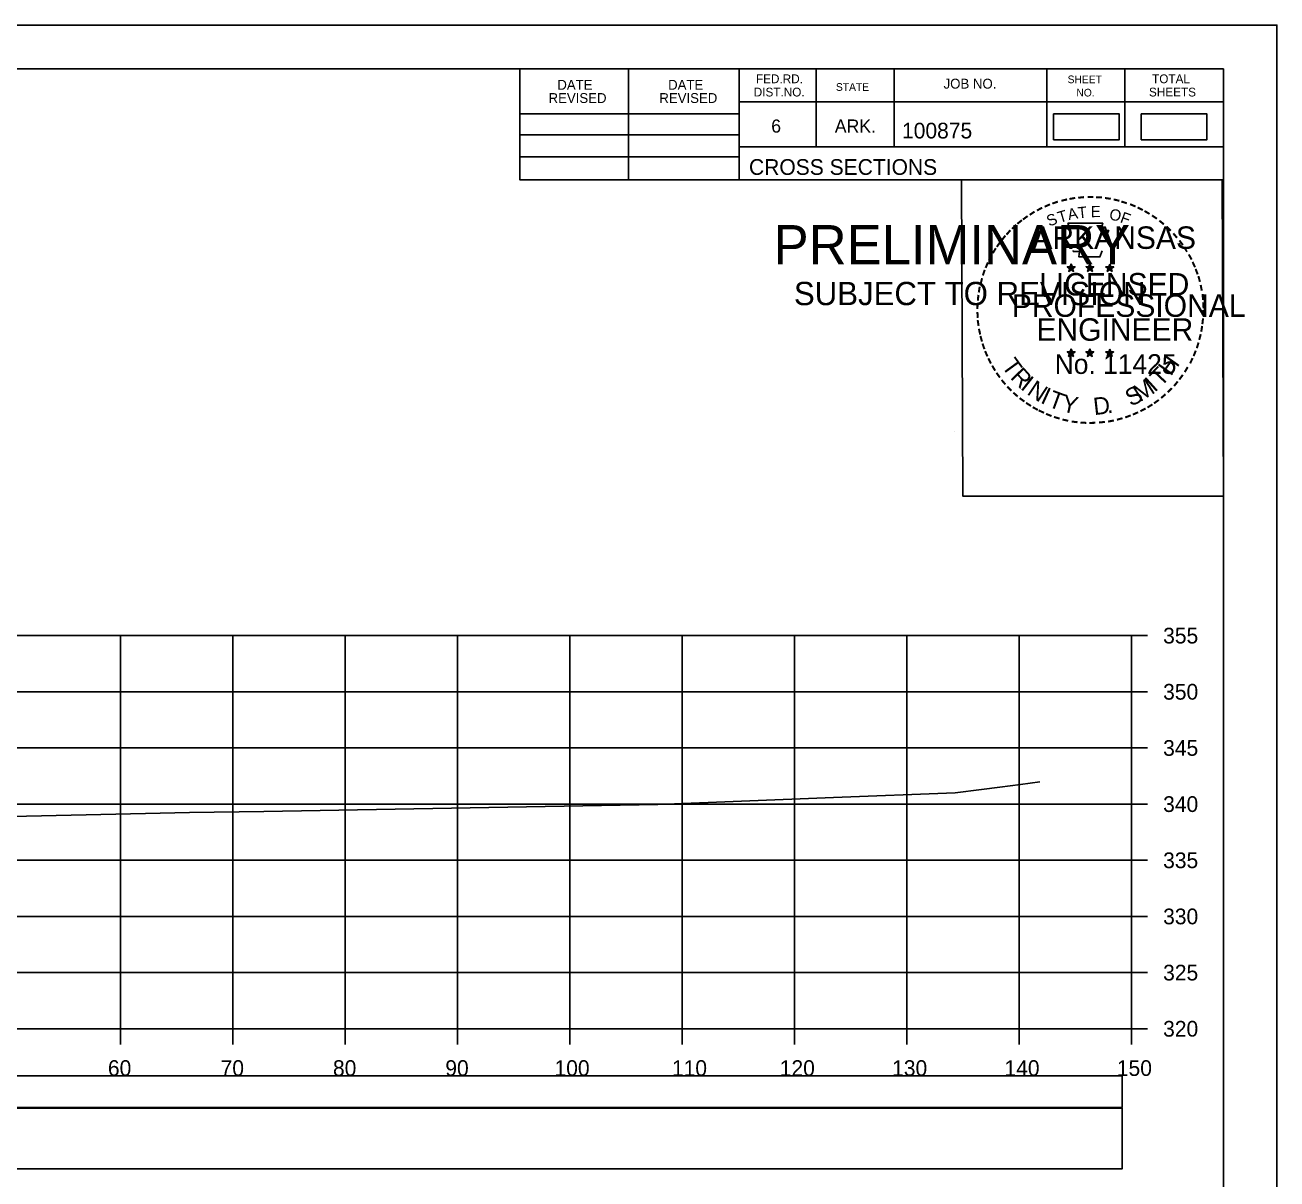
# Model space of a CAD drawing. Extents: x 1368122 to 1710785, y 373130 to 557566.
# Drawn here: x 1369073.7 to 1369185.2, y 380067.7 to 380170.5 of the extents above; entities that cross this region are included whole.
import ezdxf

# ---------------------------------------------------------------- set-up
doc = ezdxf.new("R2010")
doc.units = 0
for name, color, linetype in [('R_Alt Surface', 7, 'Continuous'), ('R_Axis', 7, 'Continuous'), ('R_Axis Annot', 7, 'Continuous'), ('R_Border', 7, 'Continuous'), ('R_Border PE', 7, 'Continuous'), ('R_Border Prem', 7, 'Continuous'), ('R_Drive', 7, 'Continuous'), ('R_Exist Surface', 7, 'Continuous'), ('R_Grid', 7, 'Continuous'), ('R_No Plot', 7, 'Continuous')]:
    doc.layers.add(name, color=color, linetype=linetype)

msp = doc.modelspace()

# ---------------------------------------------------------------- linework, layer by layer
msp.add_lwpolyline([(1368873.07, 380068.65), (1369171.37, 380068.65), (1369171.37, 380074.06), (1368873.07, 380074.06)], close=True)
at = {"layer": 'R_Alt Surface'}
msp.add_lwpolyline([(1368873.07, 380074.12), (1369171.37, 380074.12), (1369171.37, 380076.93), (1368873.07, 380076.93)], close=True, dxfattribs=at)
at = {"layer": 'R_Axis'}
for p, q in [((1369172.22, 380081.12), (1369172.22, 380116.12)), ((1369173.62, 380116.12), (1369172.22, 380116.12)), ((1369173.62, 380111.12), (1369172.22, 380111.12)), ((1369173.62, 380106.12), (1369172.22, 380106.12)), ((1369173.62, 380101.12), (1369172.22, 380101.12)), ((1369173.62, 380096.12), (1369172.22, 380096.12)), ((1369173.62, 380091.12), (1369172.22, 380091.12)), ((1369173.62, 380086.12), (1369172.22, 380086.12)), ((1368872.22, 380081.12), (1369172.22, 380081.12)), ((1369082.22, 380079.72), (1369082.22, 380081.12)), ((1369092.22, 380079.72), (1369092.22, 380081.12)), ((1369102.22, 380079.72), (1369102.22, 380081.12)), ((1369112.22, 380079.72), (1369112.22, 380081.12)), ((1369122.22, 380079.72), (1369122.22, 380081.12)), ((1369132.22, 380079.72), (1369132.22, 380081.12)), ((1369142.22, 380079.72), (1369142.22, 380081.12)), ((1369152.22, 380079.72), (1369152.22, 380081.12)), ((1369162.22, 380079.72), (1369162.22, 380081.12)), ((1369172.22, 380079.72), (1369172.22, 380081.12)), ((1369173.62, 380081.12), (1369172.22, 380081.12))]:
    msp.add_line(p, q, dxfattribs=at)
at = {"layer": 'R_Border'}
for p, q in [((1368864.22, 380166.58), (1369180.4, 380166.58)), ((1369117.76, 380156.7), (1369117.76, 380166.58)), ((1369127.44, 380156.7), (1369127.44, 380166.58)), ((1369137.3, 380166.58), (1369137.3, 380156.7)), ((1369144.14, 380166.58), (1369144.14, 380159.64)), ((1369151.08, 380166.58), (1369151.08, 380159.64)), ((1369164.66, 380166.58), (1369164.66, 380159.64)), ((1369171.6, 380166.58), (1369171.6, 380159.64)), ((1369180.4, 379961.12), (1369180.4, 380166.58)), ((1369180.4, 380163.64), (1369137.3, 380163.64)), ((1369180.4, 380163.66), (1369180.4, 380163.66)), ((1369117.76, 380162.56), (1369137.3, 380162.56)), ((1369117.76, 380160.7), (1369137.3, 380160.7)), ((1369180.4, 380159.64), (1369137.3, 380159.64)), ((1369140.26, 380159.64), (1369180.4, 380159.64)), ((1369117.76, 380158.76), (1369137.3, 380158.76)), ((1369180.4, 380156.7), (1369117.76, 380156.7))]:
    msp.add_line(p, q, dxfattribs=at)
at = {"layer": 'R_Border PE'}
for p, q in [((1369166.49, 380148.96), (1369166.83, 380148.85)), ((1369166.49, 380148.96), (1369166.74, 380148.92)), ((1369166.49, 380148.96), (1369166.72, 380148.84)), ((1369166.83, 380149.21), (1369166.79, 380148.96)), ((1369166.83, 380148.85), (1369166.83, 380149.21)), ((1369166.83, 380149.21), (1369166.88, 380148.96)), ((1369167.18, 380148.96), (1369166.83, 380148.85)), ((1369167.18, 380148.96), (1369166.9, 380148.91)), ((1369167.18, 380148.96), (1369166.98, 380148.86)), ((1369168.16, 380148.96), (1369168.5, 380148.85)), ((1369168.16, 380148.96), (1369168.41, 380148.92)), ((1369168.16, 380148.96), (1369168.39, 380148.84)), ((1369168.5, 380149.21), (1369168.46, 380148.96)), ((1369168.5, 380148.85), (1369168.5, 380149.21)), ((1369168.5, 380149.21), (1369168.55, 380148.96)), ((1369168.85, 380148.96), (1369168.5, 380148.85)), ((1369168.85, 380148.96), (1369168.57, 380148.91)), ((1369168.85, 380148.96), (1369168.65, 380148.86)), ((1369170.27, 380149.2), (1369170.23, 380148.95)), ((1369170.27, 380148.84), (1369170.27, 380149.2)), ((1369170.27, 380149.2), (1369170.32, 380148.95)), ((1369166.62, 380148.55), (1369166.83, 380148.85)), ((1369166.62, 380148.55), (1369166.74, 380148.8)), ((1369166.62, 380148.55), (1369166.83, 380148.77)), ((1369167.05, 380148.55), (1369166.83, 380148.85)), ((1369167.05, 380148.55), (1369166.83, 380148.77)), ((1369167.05, 380148.55), (1369166.91, 380148.84)), ((1369168.29, 380148.55), (1369168.5, 380148.85)), ((1369168.29, 380148.55), (1369168.41, 380148.8)), ((1369168.29, 380148.55), (1369168.5, 380148.77)), ((1369168.72, 380148.55), (1369168.5, 380148.85)), ((1369168.72, 380148.55), (1369168.5, 380148.77)), ((1369168.72, 380148.55), (1369168.58, 380148.84)), ((1369169.92, 380148.95), (1369170.27, 380148.84)), ((1369169.92, 380148.95), (1369170.17, 380148.9)), ((1369169.92, 380148.95), (1369170.16, 380148.83)), ((1369170.05, 380148.54), (1369170.27, 380148.84)), ((1369170.05, 380148.54), (1369170.18, 380148.78)), ((1369170.05, 380148.54), (1369170.27, 380148.76)), ((1369170.62, 380148.95), (1369170.27, 380148.84)), ((1369170.48, 380148.54), (1369170.27, 380148.84)), ((1369170.48, 380148.54), (1369170.27, 380148.75)), ((1369170.62, 380148.95), (1369170.33, 380148.9)), ((1369170.48, 380148.54), (1369170.34, 380148.83)), ((1369170.62, 380148.95), (1369170.41, 380148.85)), ((1369166.48, 380141.39), (1369166.83, 380141.28)), ((1369166.48, 380141.39), (1369166.73, 380141.34)), ((1369166.48, 380141.39), (1369166.72, 380141.27)), ((1369166.61, 380140.98), (1369166.83, 380141.28)), ((1369166.61, 380140.98), (1369166.74, 380141.22)), ((1369166.61, 380140.98), (1369166.83, 380141.2)), ((1369166.83, 380141.64), (1369166.79, 380141.39)), ((1369166.83, 380141.28), (1369166.83, 380141.64)), ((1369166.83, 380141.64), (1369166.88, 380141.39)), ((1369167.18, 380141.39), (1369166.83, 380141.28)), ((1369167.04, 380140.98), (1369166.83, 380141.28)), ((1369167.04, 380140.98), (1369166.83, 380141.19)), ((1369167.18, 380141.39), (1369166.89, 380141.34)), ((1369167.04, 380140.98), (1369166.91, 380141.27)), ((1369167.18, 380141.39), (1369166.97, 380141.29)), ((1369168.15, 380141.39), (1369168.5, 380141.28)), ((1369168.15, 380141.39), (1369168.4, 380141.34)), ((1369168.15, 380141.39), (1369168.39, 380141.27)), ((1369168.28, 380140.98), (1369168.5, 380141.28)), ((1369168.28, 380140.98), (1369168.41, 380141.22)), ((1369168.28, 380140.98), (1369168.5, 380141.2)), ((1369168.5, 380141.64), (1369168.46, 380141.39)), ((1369168.5, 380141.28), (1369168.5, 380141.64)), ((1369168.5, 380141.64), (1369168.55, 380141.39)), ((1369168.85, 380141.39), (1369168.5, 380141.28)), ((1369168.71, 380140.98), (1369168.5, 380141.28)), ((1369168.71, 380140.98), (1369168.5, 380141.19)), ((1369168.85, 380141.39), (1369168.56, 380141.34)), ((1369168.71, 380140.98), (1369168.58, 380141.27)), ((1369168.85, 380141.39), (1369168.64, 380141.29)), ((1369169.92, 380141.38), (1369170.27, 380141.27)), ((1369169.92, 380141.38), (1369170.17, 380141.33)), ((1369169.92, 380141.38), (1369170.15, 380141.26)), ((1369170.05, 380140.97), (1369170.27, 380141.27)), ((1369170.05, 380140.97), (1369170.18, 380141.21)), ((1369170.05, 380140.97), (1369170.26, 380141.19)), ((1369170.27, 380141.63), (1369170.23, 380141.38)), ((1369170.48, 380140.97), (1369170.26, 380141.18)), ((1369170.27, 380141.27), (1369170.27, 380141.63)), ((1369170.27, 380141.63), (1369170.32, 380141.38)), ((1369170.61, 380141.38), (1369170.27, 380141.27)), ((1369170.48, 380140.97), (1369170.27, 380141.27)), ((1369170.61, 380141.38), (1369170.33, 380141.33)), ((1369170.48, 380140.97), (1369170.34, 380141.26)), ((1369170.61, 380141.38), (1369170.41, 380141.28))]:
    msp.add_line(p, q, dxfattribs=at)
for points in [[(1369166.53, 380152.84), (1369166.8, 380152.01)], [(1369170.04, 380151.92), (1369170.18, 380152.2), (1369169.49, 380152.18), (1369169.64, 380152.84), (1369166.53, 380152.84)], [(1369167.02, 380150.42), (1369167.02, 380150.33), (1369167.58, 380150.31), (1369167.53, 380149.84), (1369169.4, 380149.84), (1369169.6, 380150.37)], [(1369166.83, 380149.21), (1369167.05, 380148.55), (1369166.49, 380148.96), (1369167.18, 380148.96), (1369166.62, 380148.55), (1369166.83, 380149.21)], [(1369168.5, 380149.21), (1369168.72, 380148.55), (1369168.16, 380148.96), (1369168.85, 380148.96), (1369168.29, 380148.55), (1369168.5, 380149.21)], [(1369170.27, 380149.2), (1369170.48, 380148.54), (1369169.92, 380148.95), (1369170.62, 380148.95), (1369170.05, 380148.54), (1369170.27, 380149.2)], [(1369166.83, 380141.64), (1369167.04, 380140.98), (1369166.48, 380141.39), (1369167.18, 380141.39), (1369166.61, 380140.98), (1369166.83, 380141.64)], [(1369168.5, 380141.64), (1369168.71, 380140.98), (1369168.15, 380141.39), (1369168.85, 380141.39), (1369168.28, 380140.98), (1369168.5, 380141.64)], [(1369170.27, 380141.63), (1369170.48, 380140.97), (1369169.92, 380141.38), (1369170.61, 380141.38), (1369170.05, 380140.97), (1369170.27, 380141.63)]]:
    msp.add_lwpolyline(points, dxfattribs=at)
for centre, radius in [((1369166.83, 380148.85), 0.172), ((1369166.83, 380148.85), 0.145), ((1369166.83, 380148.85), 0.116), ((1369168.5, 380148.85), 0.172), ((1369168.5, 380148.85), 0.145), ((1369168.5, 380148.85), 0.116), ((1369170.27, 380148.84), 0.172), ((1369170.27, 380148.84), 0.145), ((1369166.83, 380148.85), 0.0991), ((1369166.83, 380148.85), 0.0747), ((1369166.83, 380148.85), 0.0495), ((1369166.83, 380148.85), 0.0296), ((1369168.5, 380148.85), 0.0991), ((1369168.5, 380148.85), 0.0747), ((1369168.5, 380148.85), 0.0495), ((1369168.5, 380148.85), 0.0296), ((1369170.27, 380148.84), 0.116), ((1369170.27, 380148.84), 0.0991), ((1369170.27, 380148.84), 0.0747), ((1369170.27, 380148.84), 0.0495), ((1369170.27, 380148.84), 0.0296), ((1369166.83, 380141.28), 0.172), ((1369166.83, 380141.28), 0.145), ((1369166.83, 380141.28), 0.116), ((1369166.83, 380141.28), 0.0991), ((1369166.83, 380141.28), 0.0747), ((1369166.83, 380141.28), 0.0495), ((1369166.83, 380141.28), 0.0296), ((1369168.5, 380141.28), 0.172), ((1369168.5, 380141.28), 0.145), ((1369168.5, 380141.28), 0.116), ((1369168.5, 380141.28), 0.0991), ((1369168.5, 380141.28), 0.0747), ((1369168.5, 380141.28), 0.0495), ((1369168.5, 380141.28), 0.0296), ((1369170.27, 380141.27), 0.172), ((1369170.27, 380141.27), 0.145), ((1369170.27, 380141.27), 0.116), ((1369170.27, 380141.27), 0.0991), ((1369170.27, 380141.27), 0.0747), ((1369170.27, 380141.27), 0.0495), ((1369170.27, 380141.27), 0.0296)]:
    msp.add_circle(centre, radius, dxfattribs=at)
at = {"layer": 'R_Drive'}
for points in [[(1369165.27, 380160.26), (1369171.11, 380160.26), (1369171.11, 380162.57), (1369165.27, 380162.57)], [(1369173.08, 380160.26), (1369178.92, 380160.26), (1369178.92, 380162.57), (1369173.08, 380162.57)]]:
    msp.add_lwpolyline(points, close=True, dxfattribs=at)
at = {"layer": 'R_Exist Surface'}
msp.add_lwpolyline([(1369060.6, 380099.76), (1369084.44, 380100.28), (1369088.37, 380100.37), (1369094.99, 380100.45), (1369130.05, 380101.08), (1369145.67, 380101.72), (1369156.52, 380102.11), (1369158.86, 380102.42), (1369160.5, 380102.63), (1369162.32, 380102.87), (1369164.05, 380103.09)], dxfattribs=at)
at = {"layer": 'R_Grid'}
for p, q in [((1368872.22, 380116.12), (1369172.22, 380116.12)), ((1369082.22, 380081.12), (1369082.22, 380116.12)), ((1369092.22, 380081.12), (1369092.22, 380116.12)), ((1369102.22, 380081.12), (1369102.22, 380116.12)), ((1369112.22, 380081.12), (1369112.22, 380116.12)), ((1369122.22, 380081.12), (1369122.22, 380116.12)), ((1369132.22, 380081.12), (1369132.22, 380116.12)), ((1369142.22, 380081.12), (1369142.22, 380116.12)), ((1369152.22, 380081.12), (1369152.22, 380116.12)), ((1369162.22, 380081.12), (1369162.22, 380116.12)), ((1369172.22, 380081.12), (1369172.22, 380116.12)), ((1368872.22, 380111.12), (1369172.22, 380111.12)), ((1368872.22, 380106.12), (1369172.22, 380106.12)), ((1368872.22, 380101.12), (1369172.22, 380101.12)), ((1368872.22, 380096.12), (1369172.22, 380096.12)), ((1368872.22, 380091.12), (1369172.22, 380091.12)), ((1368872.22, 380086.12), (1369172.22, 380086.12)), ((1368872.22, 380081.12), (1369172.22, 380081.12))]:
    msp.add_line(p, q, dxfattribs=at)
at = {"layer": 'R_No Plot'}
for p, q in [((1368851.82, 380170.48), (1369185.15, 380170.48)), ((1369156.43, 380134.25), (1369156.43, 380134.25))]:
    msp.add_line(p, q, dxfattribs=at)
for points in [[(1368851.81, 380170.48), (1369185.15, 380170.48), (1369185.15, 379957.14), (1368851.81, 379957.14)], [(1369098.14, 380166.58), (1369117.76, 380166.58), (1369117.76, 380156.7), (1369133.87, 380156.7), (1369157.07, 380156.7), (1369157.19, 380128.55), (1369180.4, 380128.55), (1369180.4, 379961.12), (1368864.22, 379961.12), (1368864.22, 380166.58)], [(1369157.07, 380156.7), (1369180.28, 380156.7), (1369180.4, 380128.55), (1369157.19, 380128.55)]]:
    msp.add_lwpolyline(points, close=True, dxfattribs=at)

# ---------------------------------------------------------------- texts
at = {"layer": 'R_Axis Annot'}
for s, p in [('355', (1369175.02, 380115.42)), ('350', (1369175.02, 380110.42)), ('345', (1369175.02, 380105.42)), ('340', (1369175.02, 380100.42)), ('335', (1369175.02, 380095.42)), ('330', (1369175.02, 380090.42)), ('325', (1369175.02, 380085.42)), ('320', (1369175.02, 380080.42)), ('60', (1369081.1, 380076.92)), ('70', (1369091.13, 380076.92)), ('80', (1369101.13, 380076.92)), ('90', (1369111.13, 380076.92)), ('100', (1369120.85, 380076.92)), ('110', (1369131.3, 380076.92)), ('120', (1369140.9, 380076.92)), ('130', (1369150.9, 380076.92)), ('140', (1369160.9, 380076.92)), ('150', (1369170.9, 380076.92))]:
    msp.add_text(s, height=1.4, dxfattribs=at).set_placement(p)
at = {"layer": 'R_Border'}
for s, height, p in [('FED.RD.', 0.782, (1369138.78, 380165.3)), ('JOB NO.', 0.879, (1369155.48, 380164.82)), ('SHEET', 0.684, (1369166.52, 380165.3)), ('TOTAL', 0.782, (1369174.04, 380165.3)), ('DATE', 0.879, (1369121.1, 380164.72)), ('DATE', 0.879, (1369130.96, 380164.72)), ('DIST.NO.', 0.782, (1369138.58, 380164.12)), ('STATE', 0.684, (1369145.9, 380164.62)), ('NO.', 0.684, (1369167.3, 380164.12)), ('SHEETS', 0.782, (1369173.76, 380164.12)), ('REVISED', 0.879, (1369120.32, 380163.54)), ('REVISED', 0.879, (1369130.18, 380163.54)), ('6', 1.17, (1369140.14, 380160.9)), ('ARK.', 1.172, (1369145.8, 380160.9)), ('100875', 1.4, (1369151.78, 380160.38)), ('CROSS SECTIONS', 1.4, (1369138.16, 380157.14))]:
    msp.add_text(s, height=height, rotation=360, dxfattribs=at).set_placement(p)
at = {"layer": 'R_Border PE'}
for s, height, rotation, p in [('-', 1.6, 24.3072, (1369164.64, 380153.7)), ('-', 1.6, 19.1761, (1369165.27, 380153.97)), ('-', 1.6, 13.6301, (1369166.02, 380154.21)), ('-', 1.6, 10.2193, (1369166.7, 380154.37)), ('-', 1.6, 5.8968, (1369167.43, 380154.48)), ('-', 1.6, 0.1862, (1369168.2, 380154.55)), ('-', 1.6, 357.743, (1369168.93, 380154.54)), ('-', 1.6, 352.1617, (1369169.67, 380154.48)), ('-', 1.6, 347.2049, (1369170.39, 380154.37)), ('-', 1.6, 342.3362, (1369171.02, 380154.21)), ('-', 1.6, 337.8551, (1369171.76, 380153.99)), ('-', 1.6, 36.2317, (1369162.83, 380152.61)), ('-', 1.6, 34.0636, (1369163.41, 380153.01)), ('-', 1.6, 28.7918, (1369164.01, 380153.38)), ('S', 1, 21.594, (1369164.88, 380152.52)), ('T', 1, 16.4036, (1369165.8, 380152.85)), ('A', 1, 11.2132, (1369166.62, 380153.1)), ('T', 1, 6.0228, (1369167.47, 380153.26)), ('E', 1, 0.8323, (1369168.58, 380153.37)), ('O', 1, 350.4515, (1369170.18, 380153.16)), ('F', 1, 340.0707, (1369171.13, 380152.94)), ('-', 1.6, 334.1211, (1369172.39, 380153.72)), ('-', 1.6, 329.6409, (1369172.97, 380153.44)), ('-', 1.6, 325.8627, (1369173.61, 380153.07)), ('-', 1.6, 42.9622, (1369161.92, 380151.82)), ('-', 1.6, 38.9507, (1369162.36, 380152.24)), ('ARKANSAS', 2, 360, (1369163.38, 380150.55)), ('-', 1.6, 320.5297, (1369174.22, 380152.65)), ('-', 1.6, 315.5786, (1369174.82, 380152.16)), ('-', 1.6, 54.2325, (1369160.66, 380150.29)), ('-', 1.6, 50.6142, (1369161.07, 380150.86)), ('-', 1.6, 48.423, (1369161.48, 380151.34)), ('-', 1.6, 309.8797, (1369175.39, 380151.61)), ('-', 1.6, 306.6522, (1369175.92, 380151.01)), ('-', 1.6, 58.0706, (1369160.33, 380149.76)), ('-', 1.4, 303.6753, (1369176.4, 380150.44)), ('-', 1.6, 299.6684, (1369176.72, 380149.83)), ('-', 1.6, 67.7743, (1369159.76, 380148.54)), ('-', 1.6, 62.8713, (1369160.02, 380149.15)), ('-', 1.6, 294.6628, (1369177.04, 380149.22)), ('-', 1.6, 75.461, (1369159.35, 380147.19)), ('-', 1.6, 72.3945, (1369159.54, 380147.91)), ('LICENSED', 2, 360, (1369163.98, 380146.4)), ('DWB', 0.01, 360, (1369166.82, 380148.84)), ('DWB', 0.01, 360, (1369168.49, 380148.84)), ('DWB', 0.01, 360, (1369170.26, 380148.83)), ('-', 1.6, 290.5728, (1369177.3, 380148.64)), ('-', 1.6, 285.1233, (1369177.54, 380148.06)), ('-', 1.6, 81.2013, (1369159.21, 380146.48)), ('-', 1.6, 280.5493, (1369177.74, 380147.32)), ('-', 1.6, 89.0622, (1369159.11, 380145.09)), ('-', 1.6, 85.1863, (1369159.14, 380145.79)), ('PROFESSIONAL', 2, 360, (1369161.55, 380144.5)), ('-', 1.6, 276.5962, (1369177.9, 380146.55)), ('-', 1.6, 274.3301, (1369177.96, 380145.83)), ('-', 1.6, 94.1959, (1369159.15, 380144.36)), ('-', 1.6, 269.9407, (1369177.99, 380145.2)), ('-', 1.6, 98.9479, (1369159.22, 380143.7)), ('-', 1.6, 101.7149, (1369159.36, 380142.96)), ('ENGINEER', 2, 360, (1369163.74, 380142.37)), ('-', 1.6, 260.9953, (1369177.9, 380143.88)), ('-', 1.6, 263.5172, (1369177.97, 380144.53)), ('-', 1.6, 105.4578, (1369159.52, 380142.37)), ('-', 1.6, 255.7626, (1369177.79, 380143.2)), ('-', 1.6, 109.0874, (1369159.73, 380141.74)), ('-', 1.6, 114.0643, (1369159.99, 380141.14)), ('No. 11425', 1.757, 360, (1369165.37, 380139.42)), ('DWB', 0.01, 360, (1369166.82, 380141.27)), ('DWB', 0.01, 360, (1369168.49, 380141.27)), ('DWB', 0.01, 360, (1369170.25, 380141.26)), ('-', 1.6, 247.8887, (1369177.39, 380141.81)), ('-', 1.6, 252.8681, (1369177.61, 380142.48)), ('-', 1.6, 115.7289, (1369160.29, 380140.52)), ('-', 1.6, 120.4471, (1369160.65, 380139.94)), ('T', 1.54, 306.0406, (1369160.59, 380140.11)), ('T', 1.54, 46.6444, (1369174.82, 380138.21)), ('H', 1.54, 54.6088, (1369175.71, 380139.15)), ('-', 1.6, 239.0712, (1369176.73, 380140.43)), ('-', 1.6, 244.6197, (1369177.13, 380141.18)), ('-', 1.6, 125.8934, (1369161.05, 380139.38)), ('-', 1.6, 130.7181, (1369161.51, 380138.82)), ('R', 1.54, 314.005, (1369161.35, 380139.07)), ('I', 1.54, 321.9694, (1369162.25, 380138.13)), ('M', 1.54, 32.6563, (1369172.97, 380136.88)), ('I', 1.54, 42.1136, (1369174.26, 380137.73)), ('-', 1.6, 233.8452, (1369176.33, 380139.78)), ('-', 1.6, 134.2238, (1369162.03, 380138.28)), ('-', 1.6, 138.9338, (1369162.56, 380137.81)), ('N', 1.54, 326.5002, (1369162.82, 380137.66)), ('I', 1.54, 335.3603, (1369164.03, 380136.88)), ('T', 1.54, 339.8912, (1369164.69, 380136.55)), ('S', 1.54, 26.9312, (1369172.14, 380136.48)), ('-', 1.6, 225.7653, (1369175.42, 380138.65)), ('-', 1.6, 231.2538, (1369175.9, 380139.21)), ('-', 1.6, 144.6463, (1369163.11, 380137.41)), ('-', 1.6, 148.0898, (1369163.67, 380137.04)), ('Y', 1.54, 347.8556, (1369165.91, 380136.1)), ('D', 1.54, 6.3969, (1369168.89, 380135.75)), ('-', 1.6, 212.2491, (1369173.82, 380137.28)), ('-', 1.6, 215.7363, (1369174.35, 380137.66)), ('-', 1.6, 221.0851, (1369174.9, 380138.14)), ('-', 1.6, 151.5704, (1369164.25, 380136.71)), ('-', 1.6, 154.6002, (1369164.77, 380136.47)), ('-', 1.6, 158.5612, (1369165.4, 380136.21)), ('-', 1.6, 162.7983, (1369166.08, 380136)), ('.', 1.54, 13.7642, (1369170.08, 380135.87)), ('-', 1.6, 200.7184, (1369172.01, 380136.34)), ('-', 1.6, 204.2516, (1369172.63, 380136.61)), ('-', 1.6, 207.3568, (1369173.26, 380136.93)), ('-', 1.6, 167.5555, (1369166.8, 380135.83)), ('-', 1.6, 173.1155, (1369167.57, 380135.72)), ('-', 1.6, 176.5183, (1369168.32, 380135.67)), ('-', 1.6, 181.5918, (1369169.06, 380135.69)), ('-', 1.6, 185.8167, (1369169.87, 380135.77)), ('-', 1.6, 191.2858, (1369170.61, 380135.9)), ('-', 1.6, 195.4743, (1369171.34, 380136.1))]:
    msp.add_text(s, height=height, rotation=rotation, dxfattribs=at).set_placement(p)
at = {"layer": 'R_Border Prem'}
for s, height, p in [('PRELIMINARY', 3.5, (1369140.35, 380149.17)), ('DWB', 0.01, (1369141.1, 380151.02)), ('SUBJECT TO REVISION', 2.0751, (1369142.16, 380145.54))]:
    msp.add_text(s, height=height, rotation=360, dxfattribs=at).set_placement(p)

doc.saveas('drawing.dxf')
